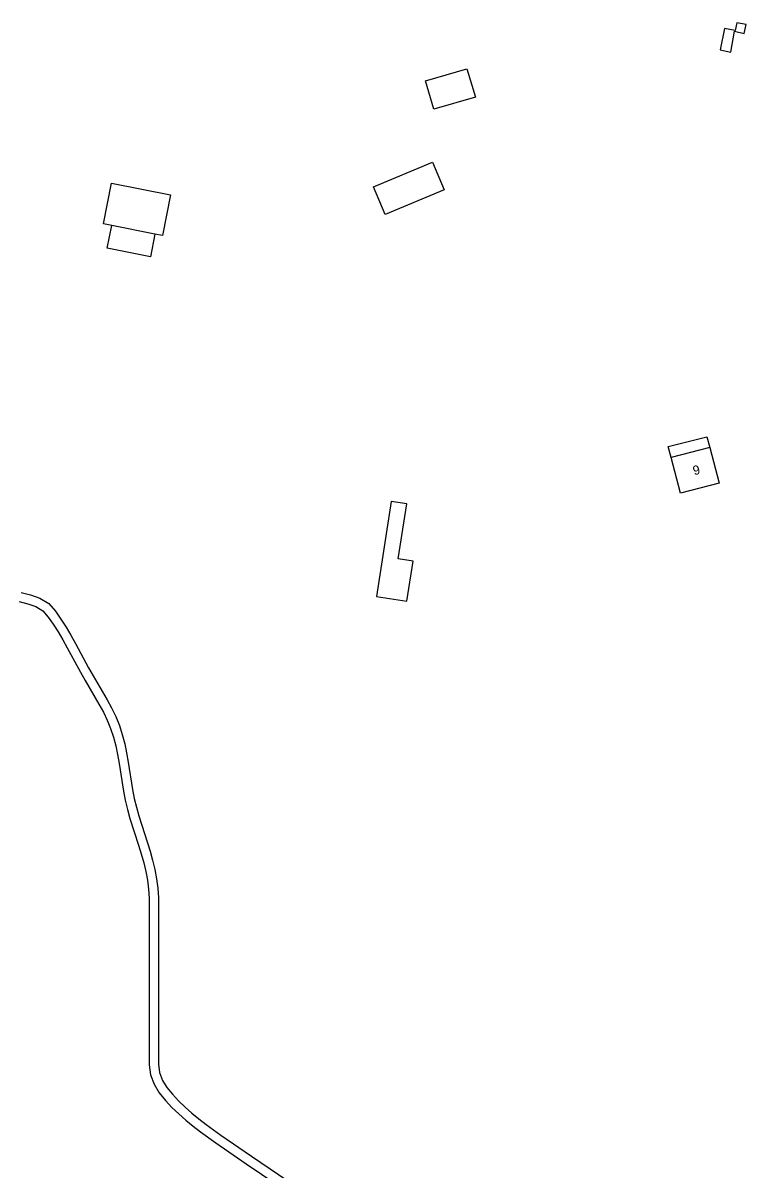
# Model space of a CAD drawing. Extents: x 124000 to 129000, y 395500 to 397503.
# Drawn here: x 128408.8 to 128487, y 395621.8 to 395745.7 of the extents above; entities that cross this region are included whole.
import ezdxf

# ---------------------------------------------------------------- set-up
doc = ezdxf.new("R2010")
doc.units = 0
for name, color, linetype in [('gg-anno-huisnummerreeks BGT', 7, 'Continuous'), ('gg-bbg-bijgebouw', 7, 'Continuous'), ('gg-bbg-gedigitaliseerde bijgebouw', 7, 'Continuous'), ('gg-bbg-hoofdgebouw', 7, 'Continuous'), ('gg-bbg-luifel en loopbrug', 7, 'Continuous'), ('gg-bbg-open loods', 7, 'Continuous'), ('gg-knt-onverhard', 7, 'Continuous')]:
    doc.layers.add(name, color=color, linetype=linetype)

msp = doc.modelspace()

# ---------------------------------------------------------------- linework, layer by layer
at = {"layer": 'gg-bbg-bijgebouw'}
msp.add_lwpolyline([(128484.18, 395742.79), (128485.31, 395742.54), (128485.73, 395744.82), (128486.75, 395744.58), (128486.97, 395745.53), (128485.97, 395745.72), (128485.8, 395744.89), (128484.65, 395745.12), (128484.18, 395742.79)], dxfattribs=at)
at = {"layer": 'gg-bbg-gedigitaliseerde bijgebouw'}
msp.add_line((128423.06, 395722.88), (128418.38, 395723.81), dxfattribs=at)
for points in [[(128453.22, 395736.39), (128452.32, 395739.46), (128456.78, 395740.77), (128457.72, 395737.7), (128453.22, 395736.39)], [(128418.38, 395723.81), (128417.49, 395723.99), (128418.36, 395728.4), (128424.74, 395727.14), (128423.86, 395722.72), (128423.06, 395722.88)]]:
    msp.add_lwpolyline(points, dxfattribs=at)
at = {"layer": 'gg-bbg-hoofdgebouw'}
msp.add_line((128483.04, 395699.83), (128478.86, 395698.75), dxfattribs=at)
msp.add_lwpolyline([(128483.04, 395699.83), (128484.05, 395695.96), (128479.87, 395694.88), (128478.86, 395698.75)], dxfattribs=at)
at = {"layer": 'gg-bbg-luifel en loopbrug'}
for points in [[(128423.06, 395722.88), (128422.57, 395720.43), (128417.9, 395721.35), (128418.38, 395723.81)], [(128478.86, 395698.75), (128478.56, 395699.91), (128482.74, 395700.99), (128483.04, 395699.83)], [(128448.59, 395693.99), (128447.01, 395683.72), (128450.3, 395683.22), (128450.97, 395687.53), (128449.36, 395687.78), (128450.28, 395693.74), (128448.59, 395693.99)]]:
    msp.add_lwpolyline(points, dxfattribs=at)
at = {"layer": 'gg-bbg-open loods'}
msp.add_lwpolyline([(128447.94, 395724.99), (128446.68, 395727.98), (128453.07, 395730.68), (128454.34, 395727.69), (128447.94, 395724.99)], dxfattribs=at)
at = {"layer": 'gg-knt-onverhard'}
for points in [[(128408.58, 395684.16), (128409.6, 395683.89), (128410.61, 395683.54), (128411.58, 395682.95), (128412.3, 395682.11), (128412.89, 395681.27), (128413.45, 395680.41), (128413.96, 395679.54), (128414.46, 395678.65), (128415.88, 395676.01), (128416.37, 395675.15), (128417.89, 395672.56), (128418.37, 395671.66), (128418.82, 395670.74), (128419.21, 395669.78), (128419.53, 395668.8), (128419.79, 395667.8), (128420, 395666.8), (128420.17, 395665.81), (128420.64, 395662.85), (128420.83, 395661.89), (128421.05, 395660.93), (128421.32, 395659.99), (128422.53, 395656.18), (128422.81, 395655.2), (128423.05, 395654.21), (128423.24, 395653.2), (128423.37, 395652.17), (128423.43, 395651.14), (128423.43, 395633.17), (128423.56, 395632.26), (128423.87, 395631.41), (128424.34, 395630.63), (128424.94, 395629.9), (128425.61, 395629.2), (128426.31, 395628.52), (128427.05, 395627.87), (128427.81, 395627.25), (128428.59, 395626.65), (128430.2, 395625.49), (128433.49, 395623.22), (128438.45, 395619.87)], [(128408.39, 395683.17), (128409.31, 395682.93), (128410.18, 395682.63), (128410.92, 395682.17), (128411.51, 395681.49), (128412.06, 395680.71), (128412.59, 395679.88), (128413.1, 395679.04), (128413.58, 395678.17), (128415, 395675.53), (128415.5, 395674.65), (128417.01, 395672.07), (128417.48, 395671.21), (128417.9, 395670.33), (128418.27, 395669.43), (128418.57, 395668.52), (128418.82, 395667.58), (128419.02, 395666.62), (128419.19, 395665.65), (128419.65, 395662.67), (128419.85, 395661.68), (128420.09, 395660.68), (128420.36, 395659.7), (128421.27, 395656.84), (128421.57, 395655.89), (128421.84, 395654.94), (128422.07, 395653.99), (128422.26, 395653.04), (128422.38, 395652.08), (128422.43, 395651.11), (128422.43, 395633.09), (128422.59, 395632.02), (128422.96, 395630.98), (128423.52, 395630.05), (128424.2, 395629.24), (128424.9, 395628.49), (128425.64, 395627.78), (128426.4, 395627.11), (128427.19, 395626.46), (128427.99, 395625.85), (128429.63, 395624.67), (128432.92, 395622.39), (128437.91, 395619.03)]]:
    msp.add_lwpolyline(points, dxfattribs=at)

# ---------------------------------------------------------------- texts
at = {"layer": 'gg-anno-huisnummerreeks BGT'}
msp.add_text('9', height=1, rotation=14.5, dxfattribs=at).set_placement((128481.36, 395696.81))

doc.saveas('drawing.dxf')
